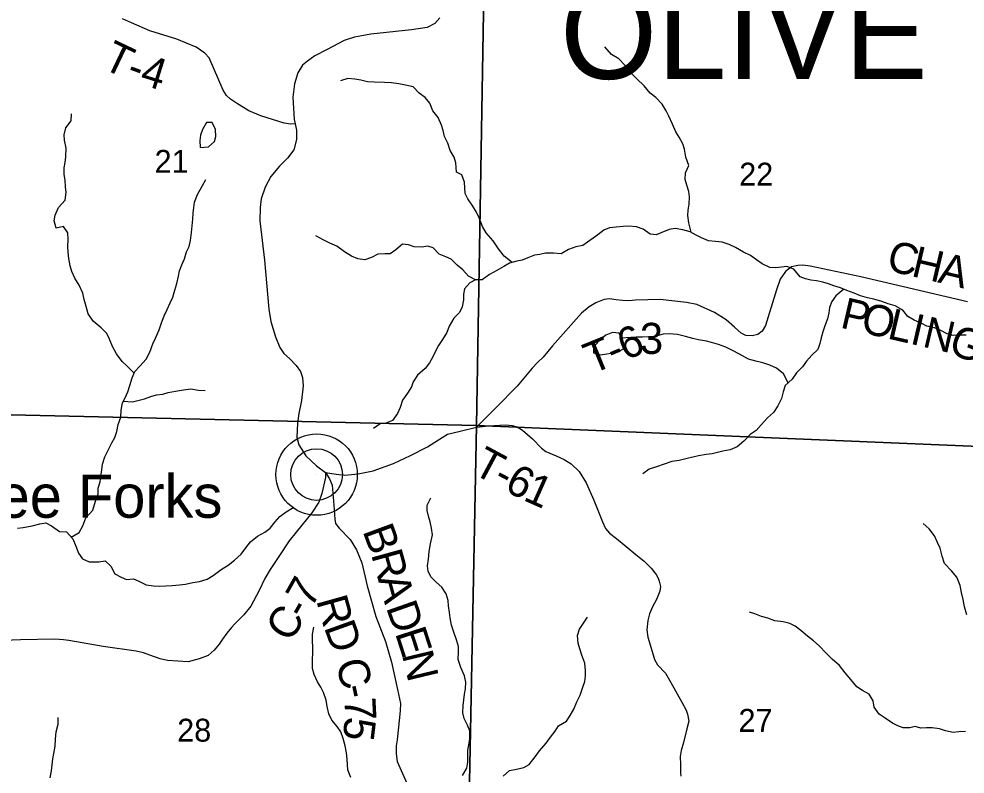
# Model space of a CAD drawing. Extents: x 2043100 to 2470832, y 443715 to 810583.
# Drawn here: x 2237420 to 2246546, y 614395 to 621682 of the extents above; entities that cross this region are included whole.
import ezdxf

# ---------------------------------------------------------------- set-up
doc = ezdxf.new("R2010")
doc.units = 0
for name, color, linetype in [('GM_X_County_Road', 7, 'Continuous'), ('GM_X_County_Road_Text', 7, 'Continuous'), ('GM_X_Minor_Lake', 7, 'Continuous'), ('GM_X_Minor_River', 7, 'Continuous'), ('GM_X_Section', 7, 'Continuous'), ('GM_X_Section_Text', 7, 'Continuous'), ('GM_X_Township_Road', 7, 'Continuous'), ('GM_X_Township_Road_Text', 7, 'Continuous'), ('GM_X_Township_Text', 7, 'Continuous'), ('GM_X_Unincorporated', 7, 'Continuous'), ('GM_X_Unincorporated_Location', 7, 'Continuous'), ('GM_X_Unincorporated_Text', 7, 'Continuous')]:
    doc.layers.add(name, color=color, linetype=linetype)

msp = doc.modelspace()

# ---------------------------------------------------------------- linework, layer by layer
at = {"layer": 'GM_X_County_Road'}
for points in [[(2241479.4, 621693.1), (2241432.7, 621639.5), (2241358.1, 621600.4), (2241205.7, 621578.3), (2240814.8, 621535.1), (2240726.6, 621520.2), (2240658.4, 621507), (2240555.9, 621474.2), (2240394.6, 621386.1), (2240275.8, 621325.5), (2240203, 621274.3), (2240156.5, 621234.8), (2240111.5, 621161.2), (2240078.2, 621055.4), (2240060.5, 620927.4), (2240075.8, 620710.8), (2240085.3, 620668.6), (2240098.5, 620608.3), (2240097.4, 620520.1), (2240072.1, 620420.2), (2240009, 620336.9), (2239932, 620259.7), (2239850.7, 620162.5), (2239795.3, 620057), (2239755.9, 619947.3), (2239746.8, 619861.2), (2239743.1, 619733), (2239788.4, 619355.7), (2239830.4, 618882.2), (2239850.9, 618761.7), (2239895.1, 618612.8), (2239935.8, 618510.1), (2239975.1, 618453.5), (2240028.5, 618404.7), (2240095.7, 618337.7), (2240135.1, 618281.1), (2240156.3, 618222.7), (2240161.3, 618140.5), (2240145.5, 618000.4), (2240119.9, 617874.4), (2240106.7, 617780.4), (2240099, 617646.2), (2240120.1, 617571.8), (2240188.8, 617466.7), (2240291.6, 617369.2), (2240376.9, 617306)], [(2240376.9, 617306), (2240378.3, 617257.9), (2240342.3, 617102), (2240311.2, 617018.2), (2240243.9, 616916.8), (2240095.4, 616730.3), (2240026.3, 616645), (2239926.3, 616495.9), (2239842.6, 616368.7), (2239793.5, 616281.1), (2239738, 616167.6), (2239656, 616014.3), (2239588.9, 615933), (2239503.8, 615845.8), (2239469.2, 615808.2), (2239424.5, 615754.6), (2239383.8, 615697), (2239351.1, 615647.3), (2239304.3, 615589.8), (2239245.7, 615540.4), (2239157.2, 615507.5), (2239052.7, 615478.7), (2238852.7, 615491.3), (2238782.9, 615506.2), (2238681.3, 615543.6), (2238621.5, 615564.4), (2238551.6, 615581.3), (2238234, 615627.4), (2237900.4, 615683.7), (2237848.4, 615690.3), (2237766.4, 615695.4), (2237436.1, 615689.5), (2237109.7, 615677.6)], [(2240376.9, 617306), (2240414.2, 617243.4), (2240441.4, 617182.9), (2240459, 616990.3), (2240467.3, 616855.9), (2240474.7, 616811.7), (2240510.2, 616767.2), (2240614.9, 616659.6), (2240677.7, 616558.6), (2240726.2, 616433.7), (2240777.4, 616210.6), (2240863.7, 615916.9), (2240956.7, 615673.2), (2241014.3, 615474), (2241073, 615212.7), (2241099.3, 615076.1), (2241098.4, 615005.9), (2241066.8, 614725.7), (2241058.1, 614667.7), (2241059.1, 614591.5), (2241068.2, 614515.3), (2241107.1, 614430.6), (2241175.3, 614279.4)]]:
    msp.add_lwpolyline(points, dxfattribs=at)
at = {"layer": 'GM_X_Minor_Lake'}
for points in [[(2239243.5, 620682.5), (2239230.9, 620682.4), (2239191.4, 620614.1), (2239171.9, 620559.8), (2239166.3, 620509.8), (2239168.8, 620441.7)], [(2239168.8, 620441.7), (2239248.7, 620446.3), (2239306.3, 620498.8), (2239317.9, 620549), (2239317.3, 620615), (2239282.8, 620682.8), (2239243.5, 620682.5)], [(2243267.3, 618509.5), (2243242.8, 618573.4), (2243208.2, 618649.3), (2243144.2, 618656.8), (2243080.5, 618630.2), (2243020.9, 618577.7), (2242982, 618538.2)], [(2242982, 618538.2), (2242963.4, 618519.2), (2242961.9, 618461.1), (2243030, 618441.6), (2243193.4, 618465.9), (2243267.3, 618509.5)]]:
    msp.add_lwpolyline(points, dxfattribs=at)
at = {"layer": 'GM_X_Minor_River'}
for points in [[(2243903.5, 619623.5), (2243881, 619715.8), (2243872.4, 619785.8), (2243875.9, 619835.9), (2243883.4, 619896), (2243888.8, 619964.2), (2243882.3, 620016.2), (2243861.8, 620078), (2243845.4, 620131.9), (2243850.8, 620198.1), (2243880.1, 620268.4), (2243851.4, 620348.2), (2243838.8, 620424.2), (2243824.3, 620476.1), (2243787.8, 620539.9), (2243755.4, 620593.6), (2243722.7, 620667.4), (2243690.1, 620743.2), (2243663.6, 620795), (2243625.1, 620858.8), (2243562.6, 620922.3), (2243508.3, 620965.9), (2243451.7, 621035.4), (2243379.1, 621104.9), (2243302.5, 621180.3), (2243268.1, 621232), (2243205.6, 621297.5), (2243137.2, 621339), (2243072.6, 621412.5)], [(2242178, 619331.4), (2242099.2, 619394), (2242046.6, 619463.7), (2241993.9, 619541.3), (2241925.3, 619618.8), (2241892.8, 619680.5), (2241858.1, 619762.3), (2241833.6, 619816.2), (2241797.1, 619875.9), (2241748.6, 619945.6), (2241724.1, 619997.4), (2241721.6, 620051.4), (2241719.2, 620107.5), (2241692.6, 620177.3), (2241640.4, 620204.9), (2241633.6, 620292.9), (2241617.1, 620348.8), (2241578.6, 620412.6), (2241558, 620482.5), (2241523.4, 620548.2), (2241510.9, 620604.2), (2241496.5, 620658.1), (2241463.9, 620729.9), (2241413.3, 620795.5), (2241382.7, 620869.3), (2241338.2, 620923), (2241281.9, 620966.5), (2241221.4, 621026.1), (2241149.3, 621041.5), (2241083.3, 621054.9), (2241015.2, 621064.3), (2240947.2, 621069.7), (2240847.3, 621072.9), (2240781.3, 621076.3), (2240719.2, 621089.8), (2240661.2, 621101.3), (2240591.2, 621106.7), (2240521.4, 621084.1)], [(2238533, 618264.8), (2238465.2, 618331.3), (2238414.8, 618376.9), (2238360.2, 618450.5), (2238323.7, 618520.3), (2238293, 618592.1), (2238268.6, 618646), (2238214.1, 618701.6), (2238137.6, 618767), (2238089, 618836.6), (2238068.4, 618906.5), (2238047.8, 618974.4), (2238035.3, 619034.4), (2238000.6, 619114.2), (2237958.1, 619179.8), (2237931.5, 619245.7), (2237915.1, 619299.6), (2237902.5, 619369.6), (2237895.9, 619431.6), (2237893.4, 619487.6), (2237894.8, 619553.7), (2237890.3, 619617.7), (2237849.8, 619679.4), (2237780, 619662.8), (2237761.4, 619732.7), (2237768.9, 619788.8), (2237802.2, 619863.2), (2237867.5, 619931.8), (2237876.9, 620008), (2237870.4, 620062), (2237865.8, 620126), (2237855.3, 620180), (2237856.8, 620246.1), (2237866.3, 620296.2), (2237873.8, 620352.3), (2237875.1, 620434.4), (2237860.4, 620512.4), (2237858, 620562.4), (2237873.4, 620632.6), (2237924.7, 620697.1), (2237926.1, 620765.2)], [(2237925.4, 616681), (2237999.7, 616727.5), (2238035.1, 616791.9), (2238066.4, 616868.2), (2238133.7, 616942.9), (2238159, 617027.2), (2238184.3, 617099.5), (2238185.8, 617155.6), (2238203.3, 617213.8), (2238208.8, 617265.9), (2238218.2, 617332.1), (2238225.7, 617386.2), (2238249.1, 617456.5), (2238286.4, 617534.9), (2238315.9, 617591.2), (2238345.4, 617643.5), (2238364.9, 617699.8), (2238376.3, 617767.9), (2238401.6, 617840.2), (2238405, 617908.3), (2238418.4, 617976.5), (2238443.9, 618026.8), (2238471.4, 618085.1), (2238488.8, 618145.3), (2238512.2, 618217.6), (2238539.6, 618279.9), (2238587.1, 618332.4), (2238646.5, 618399), (2238683.9, 618467.4), (2238711.1, 618545.7), (2238738.6, 618600), (2238773.9, 618682.4), (2238795.3, 618748.7), (2238820.7, 618816.9), (2238850.1, 618877.3), (2238877.5, 618941.6), (2238903, 618997.9), (2238924.4, 619066.1), (2238941.8, 619128.3), (2238959.2, 619200.6), (2238968.7, 619252.7), (2238990.2, 619308.9), (2239015.7, 619367.2), (2239035.1, 619433.5), (2239060.6, 619485.8), (2239074.1, 619543.9), (2239085.4, 619620.1), (2239090.8, 619684.2), (2239096.2, 619750.3), (2239099.7, 619806.4), (2239107.2, 619862.5), (2239114.8, 619914.7), (2239142.1, 619989), (2239187.4, 620069.5), (2239222.8, 620131.8)], [(2246556.6, 618631.8), (2246484.6, 618631.2), (2246432.7, 618626.7), (2246372.6, 618642.2), (2246304.3, 618679.7), (2246250.2, 618701.2), (2246178.1, 618716.6), (2246123.9, 618746.2), (2246053.7, 618775.6), (2245995.4, 618809.1), (2245946.9, 618870.8), (2245872.6, 618912.2), (2245804.5, 618931.6), (2245742.3, 618955.1), (2245666.2, 618976.5), (2245604.1, 618989.9), (2245538, 619011.4), (2245477.8, 619034.9), (2245405.6, 619060.3), (2245343.4, 619087.8), (2245279.3, 619107.3), (2245229.2, 619124.8), (2245173.1, 619142.4), (2245113, 619153.9), (2245057, 619161.4), (2245006.9, 619175), (2244954.8, 619192.6), (2244894.2, 619266.1), (2244828, 619293.6), (2244776.1, 619285.1), (2244716.2, 619280.6), (2244662.2, 619284.1), (2244590, 619319.5), (2244535.7, 619357.1), (2244475.4, 619398.6), (2244409.1, 619432.1), (2244330.8, 619477.5), (2244270.6, 619505), (2244202.4, 619526.4), (2244138.4, 619533.9), (2244070.4, 619539.3), (2244004.2, 619568.7), (2243952, 619596.3), (2243895.8, 619627.9), (2243823.6, 619647.2), (2243749.6, 619660.6), (2243691.7, 619650.1), (2243620, 619621.5), (2243566.3, 619599), (2243508.3, 619604.5), (2243439.9, 619653.9), (2243375.7, 619675.4), (2243301.7, 619680.8), (2243249.8, 619680.3), (2243181.9, 619673.7), (2243116, 619667.1), (2243062.3, 619642.7), (2243002.7, 619598.1), (2242859.7, 619496.7), (2242791.9, 619484.1), (2242720.1, 619457.5), (2242648.6, 619416.8), (2242576.6, 619420.2), (2242498.6, 619421.5), (2242444.8, 619409), (2242392.9, 619402.6), (2242327.1, 619378), (2242273.4, 619355.5), (2242221.5, 619343), (2242151.7, 619324.4), (2242098.1, 619293.9), (2242030.4, 619255.3), (2241958.9, 619214.6), (2241887.3, 619165.9), (2241825.4, 619163.4), (2241755.1, 619200.8)], [(2241755.1, 619200.8), (2241700.6, 619262.4), (2241648.3, 619306), (2241587.8, 619363.6), (2241537.6, 619387.2), (2241473.5, 619412.6), (2241417, 619472.2), (2241364.9, 619487.8), (2241307, 619481.2), (2241233, 619482.6), (2241176.9, 619502.1), (2241118.9, 619507.6), (2241055.4, 619453), (2241001.8, 619416.5), (2240949.8, 619416.1), (2240881.9, 619413.5), (2240820.2, 619380.9), (2240756.5, 619358.3), (2240688.4, 619367.8), (2240626.3, 619391.2), (2240561.9, 619434.7), (2240487.5, 619488.2), (2240419.3, 619517.6), (2240353.1, 619551), (2240284.8, 619590.5)], [(2241825.4, 619163.4), (2241769.7, 619134.9), (2241718.2, 619078.4), (2241708.7, 619026.2), (2241709.2, 618970.2), (2241693.8, 618904), (2241668.3, 618847.7), (2241614.8, 618793.2), (2241569.5, 618718.7), (2241548.1, 618656.4), (2241504.7, 618588), (2241467.3, 618529.6), (2241437.8, 618475.3), (2241412.3, 618421), (2241380.8, 618362.7), (2241339.3, 618310.2), (2241265.9, 618243.5), (2241222.5, 618181.1), (2241205, 618130.9), (2241169.5, 618070.5), (2241120.2, 618002), (2241098.8, 617933.7), (2241071.4, 617873.4), (2241022, 617806.9), (2240958.3, 617780.3), (2240904.3, 617775.8), (2240840.8, 617731.2)], [(2245375.1, 619073.8), (2245300.2, 619009.3), (2245260.7, 618954.9), (2245239.2, 618898.7), (2245231.7, 618844.6), (2245218.2, 618788.4), (2245194.8, 618720.1), (2245175.3, 618663.9), (2245157.8, 618605.6), (2245144.4, 618549.5), (2245126.9, 618491.2), (2245069.4, 618438.7), (2245015.9, 618380.2), (2244978.5, 618325.8), (2244921, 618267.2), (2244877.6, 618206.8), (2244810.2, 618146.1), (2244790.7, 618083.8), (2244775.3, 618019.6), (2244740, 617949.2), (2244698.6, 617884.8), (2244639.1, 617832.2), (2244577.7, 617763.6), (2244530.2, 617711.1), (2244474.6, 617670.6), (2244413.2, 617608), (2244347.7, 617553.4), (2244280.1, 617524.8), (2244210.2, 617512.1), (2244158.4, 617499.7), (2244106.5, 617485.2), (2244048.6, 617478.7), (2243974.8, 617466), (2243921, 617451.6), (2243865.1, 617439.1), (2243787.3, 617422.4), (2243717.5, 617411.8), (2243643.7, 617387.1), (2243570.1, 617358.4), (2243498.3, 617335.8), (2243438.7, 617293.2)], [(2244838.5, 618171.6), (2244795.2, 618256.1), (2244728.7, 618313.6), (2244662.6, 618341), (2244596.4, 618364.5), (2244526.3, 618379.9), (2244458.2, 618399.3), (2244371.8, 618448.7), (2244303.6, 618482.1), (2244237.4, 618513.6), (2244169.2, 618541), (2244101.1, 618558.4), (2244051, 618572), (2243974.9, 618585.4), (2243920.8, 618598.9), (2243850.7, 618616.3), (2243772.6, 618635.7), (2243696.6, 618643), (2243632.7, 618638.5), (2243552.9, 618617.8), (2243493, 618613.2), (2243433.1, 618610.7), (2243375.1, 618610.2), (2243323.2, 618607.8), (2243229.4, 618602.8)], [(2238426.6, 617992.8), (2238516.2, 617987.4), (2238580, 618002), (2238631.9, 618016.4), (2238691.6, 618039), (2238745.5, 618053.4), (2238807.3, 618062), (2238859.2, 618076.5), (2238931, 618091.1), (2239006.8, 618103.8), (2239078.7, 618112.4), (2239150.8, 618099), (2239216.8, 618095.6)], [(2241697.8, 614382.6), (2241739.1, 614451), (2241750.6, 614511.2), (2241749.6, 614625.3), (2241761.1, 614675.5), (2241770.6, 614735.7), (2241767.9, 614813.7), (2241745.4, 614865.6), (2241714.9, 614931.4), (2241700.4, 614985.3), (2241703.8, 615057.5), (2241711.3, 615111.6), (2241718.8, 615167.7), (2241726.3, 615217.8), (2241731.8, 615282), (2241719.2, 615343.9), (2241682.6, 615423.7), (2241655.9, 615499.6), (2241659.2, 615573.7), (2241658.8, 615625.8), (2241642.2, 615691.7), (2241615.6, 615763.6), (2241591, 615833.4), (2241578.4, 615901.4), (2241572, 615953.4), (2241563.4, 616019.4), (2241560.9, 616069.5), (2241540.4, 616135.4), (2241497.8, 616199.1), (2241445.4, 616246.7), (2241393, 616298.3), (2241368.6, 616352.2), (2241362.1, 616406.2), (2241369.5, 616468.3), (2241376.9, 616544.5), (2241390.2, 616616.7), (2241409.4, 616704.9), (2241400.9, 616766.9), (2241386.3, 616828.9), (2241369.9, 616884.8), (2241357.4, 616938.8), (2241359, 616988.8), (2241392.3, 617059.2)], [(2237940.3, 616664.9), (2237968.9, 616593.1), (2237993.5, 616527.2), (2238033.9, 616473.5), (2238096.2, 616444), (2238190.1, 616442.8), (2238252, 616451.3), (2238306.4, 616399.8), (2238345, 616328), (2238407.2, 616296.5), (2238457.4, 616272.9), (2238525.3, 616279.5), (2238575.5, 616257.9), (2238647.7, 616220.5), (2238717.8, 616213.1), (2238773.7, 616209.6), (2238837.7, 616210.1), (2238899.6, 616214.7), (2238969.5, 616221.3), (2239025.4, 616227.8), (2239097.2, 616242.4), (2239163.1, 616253), (2239234.8, 616275.6), (2239294.5, 616310.2), (2239369.9, 616368.9), (2239439.5, 616411.5), (2239499, 616460.1), (2239562.4, 616516.7), (2239609.9, 616579.2), (2239655.3, 616635.7), (2239722.8, 616690.3), (2239792.4, 616729), (2239844, 616767.5), (2239891.5, 616827.9), (2239937, 616880.4), (2239996.5, 616925), (2240070.1, 616969.7)], [(2237407.8, 616768.4), (2237459.7, 616774.9), (2237547.5, 616791.6), (2237621.3, 616808.3), (2237679.1, 616820.8), (2237733.4, 616789.2), (2237811.8, 616735.9), (2237877.8, 616732.4), (2237940.3, 616664.9)], [(2246562.4, 615932.4), (2246541.8, 616008.4), (2246527.1, 616080.3), (2246512.6, 616146.3), (2246498, 616216.2), (2246465.3, 616296.1), (2246414.8, 616357.7), (2246346.2, 616427.2), (2246325.6, 616499.1), (2246306.9, 616575.1), (2246280.5, 616628.9), (2246251.9, 616692.7), (2246201.3, 616762.4), (2246140.9, 616813.9)], [(2246550.4, 614804.9), (2246484.5, 614802.3), (2246432.6, 614797.9), (2246356.5, 614811.2), (2246300.4, 614830.8), (2246228.3, 614840.2), (2246172.4, 614841.7), (2246120.4, 614839.2), (2246064.4, 614852.8), (2246012.5, 614842.3), (2245948.5, 614841.7), (2245896.4, 614861.3), (2245846.2, 614884.9), (2245775.9, 614934.4), (2245717.5, 614973.9), (2245669, 615039.6), (2245660.4, 615101.6), (2245619.9, 615165.3), (2245557.6, 615202.8), (2245501.4, 615238.4), (2245442.8, 615308), (2245390.2, 615373.6), (2245333.7, 615443.2), (2245263.2, 615504.7), (2245206.7, 615562.3), (2245138.1, 615631.8), (2245083.8, 615679.4), (2245027.4, 615726.9), (2244961, 615780.4), (2244906.6, 615822), (2244856.4, 615847.6), (2244792.4, 615863.1), (2244710.3, 615874.4), (2244642.1, 615899.8), (2244584.1, 615915.3), (2244517.9, 615942.8), (2244467.8, 615956.4)], [(2242091.5, 614376), (2242151, 614430.5), (2242218.8, 614443.2), (2242288.7, 614457.8), (2242340.4, 614486.2), (2242399.7, 614560.8), (2242441.1, 614619.3), (2242506.4, 614693.9), (2242547.9, 614752.3), (2242593.3, 614808.8), (2242624.9, 614859.2), (2242700.4, 614905.8), (2242737.9, 614960.2), (2242773.3, 615022.6), (2242800.7, 615090.9), (2242832.1, 615157.3), (2242859.4, 615233.6), (2242876.9, 615289.8), (2242884.4, 615340), (2242883.9, 615396), (2242877.3, 615466.1), (2242850.6, 615541.9), (2242830.1, 615603.8), (2242813.6, 615657.8), (2242809, 615733.8), (2242826.5, 615792), (2242860, 615842.4), (2242903.4, 615908.8)], [(2240331.2, 615233.8), (2240300.8, 615285.6), (2240268.2, 615357.4), (2240251.7, 615413.4), (2240253, 615493.5), (2240254.3, 615571.6), (2240253.8, 615623.6), (2240251.4, 615677.7), (2240250.8, 615745.8), (2240264.1, 615814)], [(2240622.7, 614363.3), (2240594.1, 614435.2), (2240589.7, 614485.2), (2240587.2, 614539.2), (2240580.6, 614601.2), (2240566.1, 614669.2), (2240547.5, 614739.1), (2240524.9, 614803), (2240488.5, 614854.8), (2240438, 614914.4), (2240409.4, 614976.2), (2240392.8, 615048.2), (2240384.3, 615108.2), (2240357.7, 615182), (2240331.2, 615233.8)], [(2237722.9, 614358.4), (2237734.3, 614426.5), (2237741.8, 614484.7), (2237747.2, 614542.8), (2237756.8, 614592.9), (2237770.1, 614663.1), (2237771.5, 614731.2), (2237778.9, 614801.4), (2237798.3, 614875.6), (2237799.7, 614941.7)]]:
    msp.add_lwpolyline(points, dxfattribs=at)
at = {"layer": 'GM_X_Section'}
for points in [[(2236575.8, 622964.2), (2241920.7, 622885.8), (2241833.9, 617758.8), (2236500.6, 617881.4)], [(2241920.7, 622885.8), (2247259.7, 622797.2), (2247142.3, 617535.9), (2241833.9, 617758.8)], [(2241833.9, 617758.8), (2241726, 612351.6), (2236416.6, 612484.5), (2236500.6, 617881.4)], [(2247142.3, 617535.9), (2247023.2, 612242.6), (2241726, 612351.6), (2241833.9, 617758.8)]]:
    msp.add_lwpolyline(points, close=True, dxfattribs=at)
at = {"layer": 'GM_X_Township_Road'}
for points in [[(2240085.3, 620668.6), (2240042, 620665.2), (2239977.9, 620676.6), (2239753.1, 620746.7), (2239638.6, 620795.8), (2239517.9, 620868.8), (2239459.5, 620908.4), (2239421.2, 620942.1), (2239388.7, 620995.9), (2239255.9, 621305.3), (2239213.4, 621353), (2239130.9, 621408.3), (2238942, 621486.8), (2238683.1, 621568.6), (2238504.4, 621643.1), (2238417.9, 621684.4)], [(2246569.7, 618952), (2245542, 619193.6), (2245053.2, 619295.5), (2244981.2, 619305.2), (2244933.1, 619302.9), (2244873.2, 619288.6), (2244815.3, 619246.3), (2244761.6, 619171.9), (2244726, 619069.5), (2244619.5, 618722.3), (2244587.8, 618668), (2244547.9, 618637.8), (2244493.9, 618625.5), (2244431.8, 618627.2), (2244387.7, 618651), (2244323.4, 618708.8), (2244243, 618778.6), (2244130.7, 618848.2), (2243958.2, 618925.5), (2243858, 618945.1), (2243603.8, 618974), (2243367.6, 618966.8), (2243301.6, 618960.5), (2243241.6, 618964.2), (2243179.5, 618971.9), (2243115.4, 618979.6), (2243063.4, 618973.4), (2242983.5, 618942.9), (2242921.7, 618902.6), (2242847.9, 618842.1), (2242565.1, 618526.1), (2242477.5, 618419.5), (2242421.7, 618365.1), (2242369.9, 618310.8), (2242224.6, 618137.7), (2242023.4, 617932.3), (2241832.1, 617743.8)], [(2240376.9, 617306), (2240479.5, 617289.2), (2240563.7, 617280.4), (2240693.6, 617292.3), (2240837.3, 617322.5), (2241032.5, 617391.4), (2241197.5, 617470), (2241362.4, 617552.6), (2241501.3, 617642.8), (2241554.9, 617673.6), (2241674.5, 617705.4), (2241832.1, 617743.8)], [(2241832.1, 617743.8), (2241950, 617755.5), (2242114, 617763.9), (2242178.1, 617758.8), (2242224.3, 617745.5), (2242276.8, 617714.2), (2242374.1, 617629.4), (2242459.4, 617540.5), (2242501.9, 617507), (2242600.6, 617466.3), (2242679.1, 617431.4), (2242745.8, 617390.3), (2242822.9, 617315.2), (2242890.5, 617206), (2242965, 617036.7), (2243050, 616829.5), (2243078.9, 616765.8), (2243117.6, 616720.2), (2243182.4, 616669.1), (2243370.7, 616513.5), (2243449.7, 616450.5), (2243518.7, 616381.3), (2243565.6, 616319.9), (2243586.1, 616286.1), (2243596.5, 616258.2), (2243607.2, 616206.2), (2243601.9, 616160.1), (2243571, 616079.4), (2243530, 616008.7), (2243503, 615940.2), (2243485.8, 615877.8), (2243475.1, 615787.4), (2243486.1, 615715.4), (2243536.6, 615545.8), (2243551.3, 615499.9), (2243580, 615448.2), (2243655.2, 615369.1), (2243708.5, 615279.7), (2243815.3, 615088.8), (2243854.4, 615011.2), (2243869, 614973.4), (2243880, 614905.4), (2243863, 614833), (2243828.8, 614700.2), (2243808, 614621.7), (2243798.7, 614565.5), (2243799.9, 614487.3), (2243801, 614407.2), (2243803.4, 614373.7)]]:
    msp.add_lwpolyline(points, dxfattribs=at)
at = {"layer": 'GM_X_Unincorporated'}
for radius in [392.8, 249]:
    msp.add_circle((2240291.2, 617285.4), radius, dxfattribs=at)
at = {"layer": 'GM_X_Unincorporated_Location'}
msp.add_line((2240291.2, 617285.4), (2240291.2, 617285.4), dxfattribs=at)

# ---------------------------------------------------------------- texts
at = {"layer": 'GM_X_County_Road_Text'}
for s, rotation, p in [('B', 290.27055, (2240731.7, 616742.3)), ('R', 285.45915, (2240815.1, 616517.5)), ('7', 60.48906, (2240239.2, 615986.3)), ('A', 285.47414, (2240880.8, 616280)), ('R', 285.66931, (2240286.1, 616072.5)), ('C', 56.63251, (2240031.3, 615654.6)), ('-', 60.39838, (2240178.1, 615878.7)), ('D', 289.4149, (2240957.9, 616004)), ('D', 289.71301, (2240359.5, 615813.5)), ('E', 287.93081, (2241045, 615757)), ('N', 283.53088, (2241112.5, 615549.3)), ('C', 284.65438, (2240472.9, 615470.9)), ('-', 282.03861, (2240534.4, 615236)), ('7', 272.98846, (2240558.5, 615127.9)), ('5', 263.18739, (2240568.6, 614956.9))]:
    msp.add_text(s, height=300, rotation=rotation, dxfattribs=at).set_placement(p)
at = {"layer": 'GM_X_Section_Text'}
for s, p in [('21', (2238728.6, 620197)), ('22', (2244367.2, 620073.8)), ('27', (2244360.6, 614802.7)), ('28', (2238946.4, 614708.1))]:
    msp.add_text(s, height=220.83, rotation=0.00001, dxfattribs=at).set_placement(p)
at = {"layer": 'GM_X_Township_Road_Text'}
for s, rotation, p in [('T', 334.56006, (2238212.1, 621212.6)), ('4', 342.71283, (2238573.9, 621057.3)), ('-', 340.08995, (2238443.9, 621104.1)), ('C', 346.69266, (2245777.3, 619259.1)), ('H', 346.68648, (2246017.1, 619202.4)), ('A', 346.60075, (2246273.9, 619141.6)), ('P', 346.97333, (2245331.6, 618705.7)), ('O', 346.97098, (2245528.8, 618660.1)), ('L', 346.96867, (2245785.9, 618600.6)), ('3', 0.35907, (2243411, 618448.6)), ('I', 346.93693, (2246004.5, 618550)), ('N', 346.86231, (2246124.4, 618522.2)), ('6', 22.43674, (2243270, 618384.1)), ('G', 338.59634, (2246370.6, 618465.5)), ('T', 22.19692, (2242946.9, 618252.2)), ('-', 22.21744, (2243154.8, 618337)), ('T', 331.77298, (2241782.3, 617303.1)), ('-', 331.87754, (2241980.5, 617196.7)), ('6', 332.32863, (2242091.4, 617137.4)), ('1', 335.97869, (2242273.8, 617042.5))]:
    msp.add_text(s, height=300, rotation=rotation, dxfattribs=at).set_placement(p)
at = {"layer": 'GM_X_Township_Text'}
msp.add_text('OLIVE', height=900, rotation=0.00001, dxfattribs=at).set_placement((2242640.1, 621103.7))
at = {"layer": 'GM_X_Unincorporated_Text'}
msp.add_text('Three Forks', height=416.667, rotation=0.00001, dxfattribs=at).set_placement((2236379, 616868.5))

doc.saveas('drawing.dxf')
